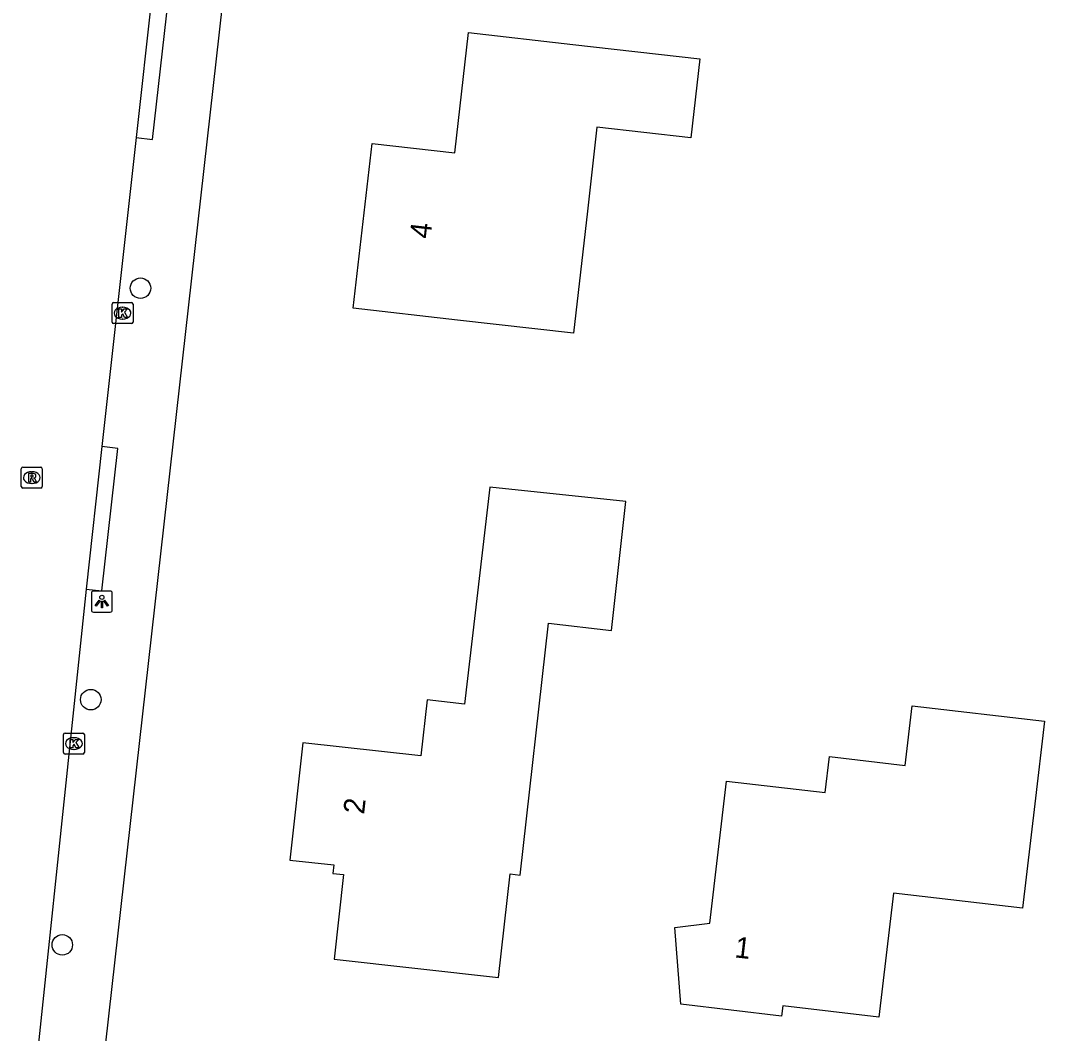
# Model space of a CAD drawing. Extents: x 162186 to 163152, y 385513 to 386513.
# Drawn here: x 162309.43 to 162358.24, y 385906.65 to 385954.92 of the extents above; entities that cross this region are included whole.
import ezdxf

# ---------------------------------------------------------------- set-up
doc = ezdxf.new("R2010")
doc.units = 0
for name, color, linetype in [('IMGEO_Boom', 7, 'Continuous'), ('IMGEO_Kolk', 7, 'Continuous'), ('IMGEO_Lichtpunt', 7, 'Continuous'), ('IMGEO_Pand', 7, 'Continuous'), ('IMGEO_Pand_nummerreeks', 7, 'Continuous'), ('IMGEO_Rijbaan_lokaal_open', 7, 'Continuous'), ('IMGEO_Rioolput', 7, 'Continuous'), ('IMGEO_Voetpad_open', 7, 'Continuous')]:
    doc.layers.add(name, color=color, linetype=linetype)

msp = doc.modelspace()

# ---------------------------------------------------------------- linework, layer by layer
at = {"layer": 'IMGEO_Boom'}
for centre in [(162315.151, 385942.163), (162312.782, 385922.559), (162311.424, 385910.875)]:
    msp.add_circle(centre, 0.489, dxfattribs=at)
at = {"layer": 'IMGEO_Kolk'}
for p, q in [((162313.87, 385941.475), (162314.722, 385941.475)), ((162313.795, 385940.549), (162313.795, 385941.401)), ((162314.283, 385941.255), (162314.308, 385941.255)), ((162314.796, 385941.401), (162314.796, 385940.549)), ((162314.306, 385940.695), (162314.281, 385940.695)), ((162314.722, 385940.475), (162313.87, 385940.475)), ((162311.555, 385920.967), (162312.407, 385920.967)), ((162311.48, 385920.041), (162311.48, 385920.893)), ((162311.968, 385920.747), (162311.993, 385920.747)), ((162312.481, 385920.893), (162312.481, 385920.041)), ((162311.991, 385920.187), (162311.966, 385920.187)), ((162312.407, 385919.967), (162311.555, 385919.967))]:
    msp.add_line(p, q, dxfattribs=at)
for points in [[(162313.87, 385941.475), (162314.722, 385941.475)], [(162313.795, 385940.549), (162313.795, 385941.401)], [(162314.116, 385941.175), (162314.239, 385941.175), (162314.239, 385941.024), (162314.369, 385941.175), (162314.533, 385941.175), (162314.387, 385941.024), (162314.54, 385940.775), (162314.388, 385940.775), (162314.303, 385940.939), (162314.239, 385940.872), (162314.239, 385940.775), (162314.116, 385940.775), (162314.116, 385941.175)], [(162314.796, 385941.401), (162314.796, 385940.549)], [(162314.722, 385940.475), (162313.87, 385940.475)], [(162311.555, 385920.967), (162312.407, 385920.967)], [(162311.48, 385920.041), (162311.48, 385920.893)], [(162311.801, 385920.667), (162311.924, 385920.667), (162311.924, 385920.516), (162312.054, 385920.667), (162312.218, 385920.667), (162312.072, 385920.516), (162312.225, 385920.267), (162312.073, 385920.267), (162311.988, 385920.431), (162311.924, 385920.364), (162311.924, 385920.267), (162311.801, 385920.267), (162311.801, 385920.667)], [(162312.481, 385920.893), (162312.481, 385920.041)], [(162312.407, 385919.967), (162311.555, 385919.967)]]:
    msp.add_lwpolyline(points, dxfattribs=at)
for centre, start, end in [((162313.872, 385941.399), 91.552, 178.448), ((162313.872, 385941.399), 91.552, 178.448), ((162314.72, 385941.399), 1.552, 88.448), ((162314.72, 385941.399), 1.552, 88.448), ((162313.872, 385940.551), 181.552, 268.448), ((162313.872, 385940.551), 181.552, 268.448), ((162314.72, 385940.551), 271.552, 358.448), ((162314.72, 385940.551), 271.552, 358.448), ((162311.557, 385920.891), 91.552, 178.448), ((162311.557, 385920.891), 91.552, 178.448), ((162312.405, 385920.891), 1.552, 88.448), ((162312.405, 385920.891), 1.552, 88.448), ((162311.557, 385920.043), 181.552, 268.448), ((162311.557, 385920.043), 181.552, 268.448), ((162312.405, 385920.043), 271.552, 358.448), ((162312.405, 385920.043), 271.552, 358.448)]:
    msp.add_arc(centre, 0.0765, start, end, dxfattribs=at)
for centre, major_axis, ratio, start_param, end_param in [((162314.282, 385940.975), (-0.387, 0.002), 0.722429, 4.712389, 7.853982), ((162314.307, 385940.975), (-0.39, 0.002), 0.717154, 1.570796, 4.712389), ((162311.967, 385920.467), (-0.387, 0.002), 0.722429, 4.712389, 7.853982), ((162311.992, 385920.467), (-0.39, 0.002), 0.717154, 1.570796, 4.712389)]:
    msp.add_ellipse(centre, major_axis=major_axis, ratio=ratio, start_param=start_param, end_param=end_param, dxfattribs=at)
at = {"layer": 'IMGEO_Lichtpunt'}
for p, q in [((162312.812, 385927.636), (162312.812, 385926.829)), ((162312.812, 385927.636), (162312.812, 385926.829)), ((162313.714, 385927.731), (162312.906, 385927.731)), ((162313.714, 385927.731), (162312.906, 385927.731)), ((162313.808, 385926.829), (162313.808, 385927.636)), ((162313.808, 385926.829), (162313.808, 385927.636)), ((162312.906, 385926.735), (162313.714, 385926.735)), ((162312.906, 385926.735), (162313.714, 385926.735))]:
    msp.add_line(p, q, dxfattribs=at)
for points in [[(162313.186, 385927.3), (162313.225, 385927.272), (162313.037, 385927.01), (162312.999, 385927.037), (162313.186, 385927.3)], [(162313.398, 385927.272), (162313.436, 385927.299), (162313.623, 385927.037), (162313.584, 385927.009), (162313.398, 385927.272)], [(162313.288, 385927.252), (162313.335, 385927.252), (162313.335, 385926.93), (162313.288, 385926.93), (162313.288, 385927.252)]]:
    msp.add_lwpolyline(points, dxfattribs=at)
msp.add_circle((162313.311, 385927.434), 0.0994, dxfattribs=at)
for centre, start, end in [((162312.906, 385927.636), 90, 180), ((162312.906, 385927.636), 90, 180), ((162313.714, 385927.636), 0, 90), ((162313.714, 385927.636), 0, 90), ((162312.906, 385926.829), 180, 270), ((162312.906, 385926.829), 180, 270), ((162313.714, 385926.829), 270, 0), ((162313.714, 385926.829), 270, 360)]:
    msp.add_arc(centre, 0.0946, start, end, dxfattribs=at)
at = {"layer": 'IMGEO_Pand'}
for points in [[(162341.386, 385949.331), (162336.906, 385949.839), (162336.451, 385945.838), (162335.79, 385940.016), (162330.265, 385940.644), (162325.296, 385941.208), (162326.189, 385949.065), (162330.142, 385948.616), (162330.792, 385954.341), (162335.761, 385953.777), (162341.813, 385953.089), (162341.386, 385949.331)], [(162334.596, 385926.197), (162337.602, 385925.852), (162338.284, 385931.993), (162331.798, 385932.685), (162330.592, 385922.345), (162328.809, 385922.544), (162328.511, 385919.878), (162322.889, 385920.507), (162322.264, 385914.918), (162324.371, 385914.682), (162324.326, 385914.281), (162324.83, 385914.225), (162324.378, 385910.191), (162332.223, 385909.314), (162332.776, 385914.255), (162333.253, 385914.201), (162334.596, 385926.197)], [(162351.596, 385919.427), (162351.929, 385922.269), (162358.24, 385921.529), (162357.778, 385917.589), (162357.195, 385912.623), (162351.04, 385913.345), (162350.346, 385907.427), (162345.76, 385907.965), (162345.704, 385907.483), (162340.909, 385908.045), (162340.624, 385911.71), (162342.295, 385911.91), (162343.089, 385918.679), (162347.787, 385918.127), (162347.989, 385919.85), (162351.596, 385919.427)]]:
    msp.add_lwpolyline(points, dxfattribs=at)
at = {"layer": 'IMGEO_Rijbaan_lokaal_open'}
for points in [[(162315.696, 385956.099), (162314.938, 385949.347)], [(162314.938, 385949.347), (162313.306, 385934.616)], [(162313.306, 385934.616), (162312.557, 385927.828)], [(162312.557, 385927.828), (162309.432, 385898.029)]]:
    msp.add_lwpolyline(points, dxfattribs=at)
at = {"layer": 'IMGEO_Rioolput'}
for p, q in [((162309.471, 385932.712), (162309.471, 385933.564)), ((162309.546, 385933.638), (162310.398, 385933.638)), ((162309.959, 385933.418), (162309.984, 385933.418)), ((162310.472, 385933.564), (162310.472, 385932.712)), ((162309.982, 385932.858), (162309.957, 385932.858)), ((162310.398, 385932.638), (162309.546, 385932.638))]:
    msp.add_line(p, q, dxfattribs=at)
for points in [[(162309.471, 385932.712), (162309.471, 385933.564)], [(162309.546, 385933.638), (162310.398, 385933.638)], [(162310.06, 385933.336), (162309.808, 385933.338), (162309.808, 385932.938)], [(162309.986, 385933.257), (162309.932, 385933.257), (162309.932, 385933.176)], [(162309.932, 385933.176), (162309.984, 385933.176)], [(162310.472, 385933.564), (162310.472, 385932.712)], [(162309.808, 385932.938), (162309.932, 385932.938), (162309.932, 385933.1), (162309.943, 385933.1)], [(162309.99, 385933.071), (162310.061, 385932.938), (162310.201, 385932.938), (162310.136, 385933.064)], [(162310.398, 385932.638), (162309.546, 385932.638)]]:
    msp.add_lwpolyline(points, dxfattribs=at)
for centre, radius, start, end in [((162309.548, 385933.562), 0.0765, 91.552, 178.448), ((162309.548, 385933.562), 0.0765, 91.552, 178.448), ((162309.968, 385933.365), 0.19, 274.7715, 282.9687), ((162309.992, 385933.161), 0.0964, 77.0061, 93.1865), ((162310.006, 385933.218), 0.0378, 276.6634, 79.6772), ((162310.059, 385933.226), 0.109, 350.3612, 89.416), ((162310.057, 385933.226), 0.112, 277.5842, 350.9817), ((162310.396, 385933.562), 0.0765, 1.552, 88.448), ((162310.396, 385933.562), 0.0765, 1.552, 88.448), ((162309.548, 385932.714), 0.0765, 181.552, 268.448), ((162309.548, 385932.714), 0.0765, 181.552, 268.448), ((162309.942, 385933.047), 0.0533, 26.0293, 88.6989), ((162310.041, 385933.011), 0.108, 29.5134, 73.7905), ((162310.396, 385932.714), 0.0765, 271.552, 358.448), ((162310.396, 385932.714), 0.0765, 271.552, 358.448)]:
    msp.add_arc(centre, radius, start, end, dxfattribs=at)
for centre, major_axis, ratio, start_param, end_param in [((162309.958, 385933.138), (-0.387, 0.002), 0.722429, 4.712389, 7.853982), ((162309.983, 385933.138), (-0.39, 0.002), 0.717154, 1.570796, 4.712389)]:
    msp.add_ellipse(centre, major_axis=major_axis, ratio=ratio, start_param=start_param, end_param=end_param, dxfattribs=at)
at = {"layer": 'IMGEO_Voetpad_open'}
for points in [[(162328.975, 386043.984), (162324.028, 386000), (162313.036, 385902.247)], [(162314.938, 385949.347), (162315.731, 385949.252), (162316.488, 385956.004), (162315.696, 385956.099)], [(162312.557, 385927.828), (162313.303, 385927.738), (162314.069, 385934.525), (162313.306, 385934.616)]]:
    msp.add_lwpolyline(points, dxfattribs=at)

# ---------------------------------------------------------------- texts
at = {"layer": 'IMGEO_Pand_nummerreeks'}
for s, rotation, p in [('4', 83.5158, (162328.971, 385944.492)), ('2', 83.6175, (162325.806, 385917.072)), ('1', 353.3136, (162343.44, 385910.285))]:
    msp.add_text(s, height=1, rotation=rotation, dxfattribs=at).set_placement(p)

doc.saveas('drawing.dxf')
